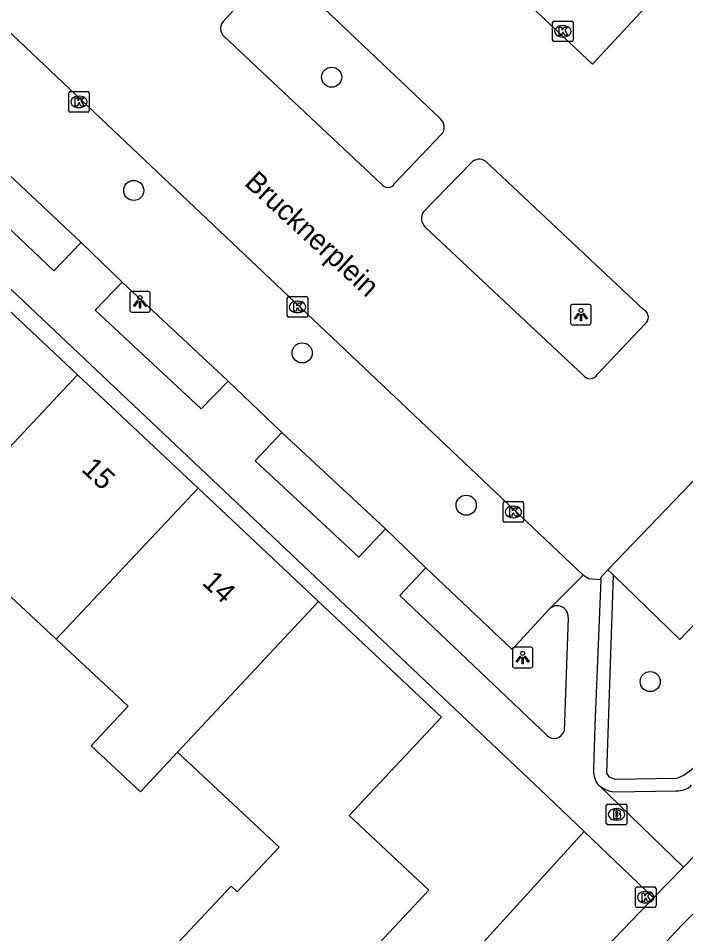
# Model space of a CAD drawing. Extents: x 159040 to 160094, y 381214 to 382518.
# Drawn here: x 159467.3 to 159499.76, y 381553.81 to 381598.29 of the extents above; entities that cross this region are included whole.
import ezdxf

# ---------------------------------------------------------------- set-up
doc = ezdxf.new("R2010")
doc.units = 0
for name, color, linetype in [('IMGEO_Boom', 7, 'Continuous'), ('IMGEO_Brandkraan', 7, 'Continuous'), ('IMGEO_Fietspad_gesloten', 7, 'Continuous'), ('IMGEO_Groenvoorziening', 7, 'Continuous'), ('IMGEO_Haag', 7, 'Continuous'), ('IMGEO_Kolk', 7, 'Continuous'), ('IMGEO_Lichtpunt', 7, 'Continuous'), ('IMGEO_Openbare_ruimte_label', 7, 'Continuous'), ('IMGEO_Pand', 7, 'Continuous'), ('IMGEO_Pand_nummerreeks', 7, 'Continuous'), ('IMGEO_Parkeervlak_open', 7, 'Continuous'), ('IMGEO_Rijbaan_lokaal_open', 7, 'Continuous'), ('IMGEO_Voetpad_open', 7, 'Continuous')]:
    doc.layers.add(name, color=color, linetype=linetype)

msp = doc.modelspace()

# ---------------------------------------------------------------- linework, layer by layer
at = {"layer": 'IMGEO_Boom'}
for centre in [(159482.541, 381595.428), (159472.915, 381589.925), (159481.107, 381582.029), (159489.083, 381574.627), (159498.033, 381566.057)]:
    msp.add_circle(centre, 0.489, dxfattribs=at)
at = {"layer": 'IMGEO_Brandkraan'}
for p, q in [((159495.895, 381559.178), (159495.895, 381560.03)), ((159495.97, 381560.104), (159496.822, 381560.104)), ((159496.383, 381559.884), (159496.408, 381559.884)), ((159496.896, 381560.03), (159496.896, 381559.178)), ((159496.406, 381559.324), (159496.381, 381559.324)), ((159496.822, 381559.104), (159495.97, 381559.104))]:
    msp.add_line(p, q, dxfattribs=at)
for points in [[(159495.895, 381559.178), (159495.895, 381560.03)], [(159495.97, 381560.104), (159496.822, 381560.104)], [(159496.243, 381559.804), (159496.243, 381559.404), (159496.456, 381559.404)], [(159496.474, 381559.804), (159496.243, 381559.804)], [(159496.896, 381560.03), (159496.896, 381559.178)], [(159496.422, 381559.723), (159496.368, 381559.723), (159496.368, 381559.647)], [(159496.368, 381559.647), (159496.421, 381559.647)], [(159496.43, 381559.571), (159496.368, 381559.571), (159496.368, 381559.49)], [(159496.368, 381559.49), (159496.43, 381559.49)], [(159496.822, 381559.104), (159495.97, 381559.104)]]:
    msp.add_lwpolyline(points, dxfattribs=at)
for centre, radius, start, end in [((159495.972, 381560.028), 0.0765, 91.552, 178.448), ((159495.972, 381560.028), 0.0765, 91.552, 178.448), ((159496.478, 381559.659), 0.145, 59.4692, 91.5367), ((159496.503, 381559.706), 0.0922, 285.5137, 58.1501), ((159496.82, 381560.028), 0.0765, 1.552, 88.448), ((159496.82, 381560.028), 0.0765, 1.552, 88.448), ((159496.423, 381559.685), 0.0379, 267.8285, 90.9355), ((159496.431, 381559.53), 0.0404, 269.8759, 90.5077), ((159496.462, 381559.655), 0.251, 268.6676, 293.5347), ((159496.508, 381559.514), 0.105, 301.3115, 78.989), ((159495.972, 381559.18), 0.0765, 181.552, 268.448), ((159495.972, 381559.18), 0.0765, 181.552, 268.448), ((159496.82, 381559.18), 0.0765, 271.552, 358.448), ((159496.82, 381559.18), 0.0765, 271.552, 358.448)]:
    msp.add_arc(centre, radius, start, end, dxfattribs=at)
for centre, major_axis, ratio, start_param, end_param in [((159496.382, 381559.604), (-0.387, 0.002), 0.722429, 4.712389, 7.853982), ((159496.407, 381559.604), (-0.39, 0.002), 0.717154, 1.570796, 4.712389)]:
    msp.add_ellipse(centre, major_axis=major_axis, ratio=ratio, start_param=start_param, end_param=end_param, dxfattribs=at)
at = {"layer": 'IMGEO_Fietspad_gesloten'}
for centre, radius, start, end in [((159594.649, 381460.543), 130.944, 131.50216, 137.22789), ((159714.564, 381347.031), 298.57, 135.70827, 142.7)]:
    msp.add_arc(centre, radius, start, end, dxfattribs=at)
at = {"layer": 'IMGEO_Groenvoorziening'}
msp.add_lwpolyline([(159494.82, 381558.774), (159479.629, 381542.092)], dxfattribs=at)
at = {"layer": 'IMGEO_Haag'}
for points in [[(159512.777, 381589.007), (159517.502, 381584.158), (159517.793, 381583.547), (159518.188, 381582.301), (159519.159, 381576.999), (159519.151, 381576.561), (159519.02, 381576.039), (159518.626, 381575.398), (159518.28, 381575.079), (159499.681, 381561.507), (159499.322, 381561.351), (159496.327, 381561.293), (159496.057, 381561.405), (159495.921, 381561.614), (159496.241, 381571.223)], [(159496.285, 381560.695), (159499.304, 381560.75)]]:
    msp.add_lwpolyline(points, dxfattribs=at)
for centre, radius, start, end in [((159496.436, 381562.038), 1.352, 228.4959, 263.5934), ((159499.368, 381561.704), 0.956, 266.1613, 315.3553)]:
    msp.add_arc(centre, radius, start, end, dxfattribs=at)
at = {"layer": 'IMGEO_Kolk'}
for p, q in [((159493.287, 381597.231), (159493.287, 381598.083)), ((159493.362, 381598.157), (159494.214, 381598.157)), ((159494.288, 381598.083), (159494.288, 381597.231)), ((159493.775, 381597.937), (159493.8, 381597.937)), ((159494.214, 381597.157), (159493.362, 381597.157)), ((159493.798, 381597.377), (159493.773, 381597.377)), ((159469.752, 381593.801), (159469.752, 381594.653)), ((159469.827, 381594.727), (159470.679, 381594.727)), ((159470.24, 381594.507), (159470.265, 381594.507)), ((159470.753, 381594.653), (159470.753, 381593.801)), ((159470.679, 381593.727), (159469.827, 381593.727)), ((159470.263, 381593.947), (159470.238, 381593.947)), ((159480.38, 381583.839), (159480.38, 381584.691)), ((159480.455, 381584.765), (159481.307, 381584.765)), ((159481.381, 381584.691), (159481.381, 381583.839)), ((159480.868, 381584.545), (159480.893, 381584.545)), ((159480.891, 381583.985), (159480.866, 381583.985)), ((159481.307, 381583.765), (159480.455, 381583.765)), ((159490.878, 381573.875), (159490.878, 381574.727)), ((159490.953, 381574.801), (159491.805, 381574.801)), ((159491.366, 381574.581), (159491.391, 381574.581)), ((159491.879, 381574.727), (159491.879, 381573.875)), ((159491.389, 381574.021), (159491.364, 381574.021)), ((159491.805, 381573.801), (159490.953, 381573.801)), ((159497.317, 381555.152), (159497.317, 381556.004)), ((159497.392, 381556.078), (159498.244, 381556.078)), ((159497.805, 381555.858), (159497.83, 381555.858)), ((159498.318, 381556.004), (159498.318, 381555.152)), ((159498.244, 381555.078), (159497.392, 381555.078)), ((159497.828, 381555.298), (159497.803, 381555.298))]:
    msp.add_line(p, q, dxfattribs=at)
for points in [[(159493.287, 381597.231), (159493.287, 381598.083)], [(159493.362, 381598.157), (159494.214, 381598.157)], [(159494.288, 381598.083), (159494.288, 381597.231)], [(159493.608, 381597.857), (159493.731, 381597.857), (159493.731, 381597.706), (159493.861, 381597.857), (159494.025, 381597.857), (159493.879, 381597.706), (159494.032, 381597.457), (159493.88, 381597.457), (159493.795, 381597.621), (159493.731, 381597.554), (159493.731, 381597.457), (159493.608, 381597.457), (159493.608, 381597.857)], [(159494.214, 381597.157), (159493.362, 381597.157)], [(159469.752, 381593.801), (159469.752, 381594.653)], [(159469.827, 381594.727), (159470.679, 381594.727)], [(159470.753, 381594.653), (159470.753, 381593.801)], [(159470.073, 381594.427), (159470.196, 381594.427), (159470.196, 381594.276), (159470.326, 381594.427), (159470.49, 381594.427), (159470.344, 381594.276), (159470.497, 381594.027), (159470.345, 381594.027), (159470.26, 381594.191), (159470.196, 381594.124), (159470.196, 381594.027), (159470.073, 381594.027), (159470.073, 381594.427)], [(159470.679, 381593.727), (159469.827, 381593.727)], [(159480.38, 381583.839), (159480.38, 381584.691)], [(159480.455, 381584.765), (159481.307, 381584.765)], [(159481.381, 381584.691), (159481.381, 381583.839)], [(159480.701, 381584.465), (159480.824, 381584.465), (159480.824, 381584.314), (159480.954, 381584.465), (159481.118, 381584.465), (159480.972, 381584.314), (159481.125, 381584.065), (159480.973, 381584.065), (159480.888, 381584.229), (159480.824, 381584.162), (159480.824, 381584.065), (159480.701, 381584.065), (159480.701, 381584.465)], [(159481.307, 381583.765), (159480.455, 381583.765)], [(159490.878, 381573.875), (159490.878, 381574.727)], [(159490.953, 381574.801), (159491.805, 381574.801)], [(159491.199, 381574.501), (159491.322, 381574.501), (159491.322, 381574.35), (159491.452, 381574.501), (159491.616, 381574.501), (159491.47, 381574.35), (159491.623, 381574.101), (159491.471, 381574.101), (159491.386, 381574.265), (159491.322, 381574.198), (159491.322, 381574.101), (159491.199, 381574.101), (159491.199, 381574.501)], [(159491.879, 381574.727), (159491.879, 381573.875)], [(159491.805, 381573.801), (159490.953, 381573.801)], [(159497.317, 381555.152), (159497.317, 381556.004)], [(159497.392, 381556.078), (159498.244, 381556.078)], [(159497.638, 381555.778), (159497.761, 381555.778), (159497.761, 381555.627), (159497.891, 381555.778), (159498.055, 381555.778), (159497.909, 381555.627), (159498.062, 381555.378), (159497.91, 381555.378), (159497.825, 381555.542), (159497.761, 381555.475), (159497.761, 381555.378), (159497.638, 381555.378), (159497.638, 381555.778)], [(159498.318, 381556.004), (159498.318, 381555.152)], [(159498.244, 381555.078), (159497.392, 381555.078)]]:
    msp.add_lwpolyline(points, dxfattribs=at)
for centre, start, end in [((159493.364, 381598.081), 91.552, 178.448), ((159493.364, 381598.081), 91.552, 178.448), ((159494.212, 381598.081), 1.552, 88.448), ((159494.212, 381598.081), 1.552, 88.448), ((159493.364, 381597.233), 181.552, 268.448), ((159493.364, 381597.233), 181.552, 268.448), ((159494.212, 381597.233), 271.552, 358.448), ((159494.212, 381597.233), 271.552, 358.448), ((159469.829, 381594.651), 91.552, 178.448), ((159469.829, 381594.651), 91.552, 178.448), ((159470.677, 381594.651), 1.552, 88.448), ((159470.677, 381594.651), 1.552, 88.448), ((159469.829, 381593.803), 181.552, 268.448), ((159469.829, 381593.803), 181.552, 268.448), ((159470.677, 381593.803), 271.552, 358.448), ((159470.677, 381593.803), 271.552, 358.448), ((159480.457, 381584.689), 91.552, 178.448), ((159480.457, 381584.689), 91.552, 178.448), ((159481.305, 381584.689), 1.552, 88.448), ((159481.305, 381584.689), 1.552, 88.448), ((159480.457, 381583.841), 181.552, 268.448), ((159480.457, 381583.841), 181.552, 268.448), ((159481.305, 381583.841), 271.552, 358.448), ((159481.305, 381583.841), 271.552, 358.448), ((159490.955, 381574.725), 91.552, 178.448), ((159490.955, 381574.725), 91.552, 178.448), ((159491.803, 381574.725), 1.552, 88.448), ((159491.803, 381574.725), 1.552, 88.448), ((159490.955, 381573.877), 181.552, 268.448), ((159490.955, 381573.877), 181.552, 268.448), ((159491.803, 381573.877), 271.552, 358.448), ((159491.803, 381573.877), 271.552, 358.448), ((159497.394, 381556.002), 91.552, 178.448), ((159497.394, 381556.002), 91.552, 178.448), ((159498.242, 381556.002), 1.552, 88.448), ((159498.242, 381556.002), 1.552, 88.448), ((159497.394, 381555.154), 181.552, 268.448), ((159497.394, 381555.154), 181.552, 268.448), ((159498.242, 381555.154), 271.552, 358.448), ((159498.242, 381555.154), 271.552, 358.448)]:
    msp.add_arc(centre, 0.0765, start, end, dxfattribs=at)
for centre, major_axis, ratio, start_param, end_param in [((159493.774, 381597.657), (-0.387, 0.002), 0.722429, 4.712389, 7.853982), ((159493.799, 381597.657), (-0.39, 0.002), 0.717154, 1.570796, 4.712389), ((159470.239, 381594.227), (-0.387, 0.002), 0.722429, 4.712389, 7.853982), ((159470.264, 381594.227), (-0.39, 0.002), 0.717154, 1.570796, 4.712389), ((159480.867, 381584.265), (-0.387, 0.002), 0.722429, 4.712389, 7.853982), ((159480.892, 381584.265), (-0.39, 0.002), 0.717154, 1.570796, 4.712389), ((159491.365, 381574.301), (-0.387, 0.002), 0.722429, 4.712389, 7.853982), ((159491.39, 381574.301), (-0.39, 0.002), 0.717154, 1.570796, 4.712389), ((159497.804, 381555.578), (-0.387, 0.002), 0.722429, 4.712389, 7.853982), ((159497.829, 381555.578), (-0.39, 0.002), 0.717154, 1.570796, 4.712389)]:
    msp.add_ellipse(centre, major_axis=major_axis, ratio=ratio, start_param=start_param, end_param=end_param, dxfattribs=at)
at = {"layer": 'IMGEO_Lichtpunt'}
for p, q in [((159472.724, 381584.916), (159472.724, 381584.109)), ((159472.724, 381584.916), (159472.724, 381584.109)), ((159473.626, 381585.011), (159472.818, 381585.011)), ((159473.626, 381585.011), (159472.818, 381585.011)), ((159473.72, 381584.109), (159473.72, 381584.916)), ((159473.72, 381584.109), (159473.72, 381584.916)), ((159494.165, 381584.295), (159494.165, 381583.488)), ((159494.165, 381584.295), (159494.165, 381583.488)), ((159495.067, 381584.39), (159494.259, 381584.39)), ((159495.067, 381584.39), (159494.259, 381584.39)), ((159495.161, 381583.488), (159495.161, 381584.295)), ((159495.161, 381583.488), (159495.161, 381584.295)), ((159472.818, 381584.015), (159473.626, 381584.015)), ((159472.818, 381584.015), (159473.626, 381584.015)), ((159494.259, 381583.394), (159495.067, 381583.394)), ((159494.259, 381583.394), (159495.067, 381583.394)), ((159491.33, 381567.629), (159491.33, 381566.822)), ((159491.33, 381567.629), (159491.33, 381566.822)), ((159492.232, 381567.724), (159491.424, 381567.724)), ((159492.232, 381567.724), (159491.424, 381567.724)), ((159492.326, 381566.822), (159492.326, 381567.629)), ((159492.326, 381566.822), (159492.326, 381567.629)), ((159491.424, 381566.728), (159492.232, 381566.728)), ((159491.424, 381566.728), (159492.232, 381566.728))]:
    msp.add_line(p, q, dxfattribs=at)
for points in [[(159473.098, 381584.58), (159473.137, 381584.552), (159472.949, 381584.29), (159472.911, 381584.317), (159473.098, 381584.58)], [(159473.2, 381584.532), (159473.247, 381584.532), (159473.247, 381584.21), (159473.2, 381584.21), (159473.2, 381584.532)], [(159473.31, 381584.552), (159473.348, 381584.579), (159473.535, 381584.317), (159473.496, 381584.289), (159473.31, 381584.552)], [(159494.539, 381583.959), (159494.578, 381583.931), (159494.39, 381583.669), (159494.352, 381583.696), (159494.539, 381583.959)], [(159494.641, 381583.911), (159494.688, 381583.911), (159494.688, 381583.589), (159494.641, 381583.589), (159494.641, 381583.911)], [(159494.751, 381583.931), (159494.789, 381583.958), (159494.976, 381583.696), (159494.937, 381583.668), (159494.751, 381583.931)], [(159491.704, 381567.293), (159491.743, 381567.265), (159491.555, 381567.003), (159491.517, 381567.03), (159491.704, 381567.293)], [(159491.806, 381567.245), (159491.853, 381567.245), (159491.853, 381566.923), (159491.806, 381566.923), (159491.806, 381567.245)], [(159491.916, 381567.265), (159491.954, 381567.292), (159492.141, 381567.03), (159492.102, 381567.002), (159491.916, 381567.265)]]:
    msp.add_lwpolyline(points, dxfattribs=at)
for centre in [(159473.223, 381584.714), (159494.664, 381584.093), (159491.829, 381567.427)]:
    msp.add_circle(centre, 0.0994, dxfattribs=at)
for centre, start, end in [((159472.818, 381584.916), 90, 180), ((159472.818, 381584.916), 90, 180), ((159473.626, 381584.916), 0, 90), ((159473.626, 381584.916), 0, 90), ((159494.259, 381584.295), 90, 180), ((159494.259, 381584.295), 90, 180), ((159495.067, 381584.295), 0, 90), ((159495.067, 381584.295), 0, 90), ((159472.818, 381584.109), 180, 270), ((159472.818, 381584.109), 180, 270), ((159473.626, 381584.109), 270, 0), ((159473.626, 381584.109), 270, 360), ((159494.259, 381583.488), 180, 270), ((159494.259, 381583.488), 180, 270), ((159495.067, 381583.488), 270, 0), ((159495.067, 381583.488), 270, 360), ((159491.424, 381567.629), 90, 180), ((159491.424, 381567.629), 90, 180), ((159492.232, 381567.629), 0, 90), ((159492.232, 381567.629), 0, 90), ((159491.424, 381566.822), 180, 270), ((159491.424, 381566.822), 180, 270), ((159492.232, 381566.822), 270, 0), ((159492.232, 381566.822), 270, 360)]:
    msp.add_arc(centre, 0.0946, start, end, dxfattribs=at)
at = {"layer": 'IMGEO_Pand'}
for points in [[(159470.174, 381580.964), (159464.308, 381586.475)], [(159470.174, 381580.964), (159463.254, 381573.596)], [(159476.042, 381575.453), (159470.174, 381580.964)], [(159469.146, 381568.111), (159476.042, 381575.453)], [(159481.909, 381569.943), (159476.042, 381575.453)], [(159469.146, 381568.111), (159463.254, 381573.596)], [(159471.246, 381538.856), (159487.27, 381555.916), (159483.395, 381559.555), (159487.883, 381564.332), (159481.909, 381569.943)], [(159481.909, 381569.943), (159475.037, 381562.627)], [(159475.037, 381562.627), (159473.247, 381560.704), (159470.848, 381562.937), (159472.638, 381564.86), (159469.146, 381568.111)], [(159466.281, 381553.264), (159470.896, 381548.93), (159477.649, 381556.12), (159477.948, 381555.839), (159479.992, 381558.015), (159475.037, 381562.627)]]:
    msp.add_lwpolyline(points, dxfattribs=at)
at = {"layer": 'IMGEO_Parkeervlak_open'}
for points in [[(159470.365, 381587.393), (159463.335, 381593.97)], [(159477.508, 381580.654), (159472.348, 381585.469)], [(159508.078, 381584.07), (159511.61, 381580.743), (159499.48, 381568.105), (159496.241, 381571.223)], [(159485.161, 381573.483), (159480.116, 381578.165)], [(159493.135, 381569.588), (159491.324, 381567.616), (159487.128, 381571.593)], [(159496.241, 381571.223), (159495.966, 381571.488)]]:
    msp.add_lwpolyline(points, dxfattribs=at)
at = {"layer": 'IMGEO_Rijbaan_lokaal_open'}
for points in [[(159498.628, 381599.735), (159495.227, 381596.053), (159470.878, 381618.921), (159471.051, 381619.17), (159471.031, 381619.289)], [(159494.772, 381571.228), (159449.954, 381613.64)], [(159477.258, 381598.136), (159479.516, 381600.609)], [(159480.289, 381600.564), (159487.828, 381593.406)], [(159484.959, 381590.233), (159477.294, 381597.416)], [(159487.874, 381592.636), (159485.605, 381590.257)], [(159497.744, 381584.114), (159490.019, 381591.351)], [(159489.325, 381591.273), (159486.993, 381588.875)], [(159487.092, 381588.139), (159494.782, 381580.933)], [(159495.966, 381571.488), (159508.078, 381584.07)], [(159495.46, 381580.976), (159497.786, 381583.436)], [(159495.966, 381571.488), (159495.613, 381571.1), (159495.633, 381571.007)], [(159495.633, 381571.007), (159495.029, 381571.05), (159494.772, 381571.228)]]:
    msp.add_lwpolyline(points, dxfattribs=at)
for centre, radius, start, end in [((159477.677, 381597.796), 0.539, 140.914, 224.8108), ((159487.5, 381593), 0.522, 315.7726, 51.065), ((159489.719, 381590.893), 0.548, 56.7931, 136.0322), ((159485.274, 381590.456), 0.386, 215.2354, 329.0199), ((159487.496, 381588.568), 0.589, 148.5936, 226.7283), ((159497.531, 381583.761), 0.413, 308.1396, 58.9499), ((159495.106, 381581.19), 0.413, 218.3602, 328.8977)]:
    msp.add_arc(centre, radius, start, end, dxfattribs=at)
at = {"layer": 'IMGEO_Voetpad_open'}
for points in [[(159442.807, 381608.091), (159451.02, 381600.164), (159492.689, 381560.816), (159494.82, 381558.774)], [(159470.365, 381587.393), (159469.037, 381586.026), (159462.071, 381592.617), (159463.335, 381593.97)], [(159472.348, 381585.469), (159470.365, 381587.393)], [(159477.508, 381580.654), (159476.203, 381579.306), (159471.046, 381584.103), (159472.348, 381585.469)], [(159480.116, 381578.165), (159477.508, 381580.654)], [(159485.161, 381573.483), (159483.862, 381572.11), (159478.824, 381576.782), (159480.116, 381578.165)], [(159487.128, 381571.593), (159485.161, 381573.483)], [(159493.017, 381563.436), (159485.864, 381570.236), (159487.128, 381571.593)], [(159494.772, 381571.228), (159493.135, 381569.588)], [(159495.633, 381571.007), (159495.342, 381563.919), (159495.268, 381561.823)], [(159494.049, 381569.175), (159493.842, 381563.653)], [(159495.457, 381561.107), (159495.54, 381561.026)], [(159499.649, 381557.039), (159495.54, 381561.026)], [(159494.82, 381558.774), (159498.193, 381555.541)], [(159500.3, 381557.71), (159499.649, 381557.039)], [(159499.649, 381557.039), (159498.193, 381555.541)], [(159498.193, 381555.541), (159497.62, 381554.946)]]:
    msp.add_lwpolyline(points, dxfattribs=at)
for centre, radius, start, end in [((159493.51, 381569.199), 0.54, 357.459, 133.9084), ((159493.364, 381563.792), 0.497, 225.7075, 343.766), ((159496.617, 381561.796), 1.349, 178.854, 210.7198), ((159642.548, 381414.797), 201.608, 135.96039, 138.61737)]:
    msp.add_arc(centre, radius, start, end, dxfattribs=at)

# ---------------------------------------------------------------- texts
at = {"layer": 'IMGEO_Openbare_ruimte_label'}
msp.add_text('Brucknerplein', height=1, rotation=317.391, dxfattribs=at).set_placement((159478.252, 381590.222))
at = {"layer": 'IMGEO_Pand_nummerreeks'}
for s, rotation, p in [('15', 316.797, (159470.327, 381576.321)), ('14', 316.7971, (159476.194, 381570.81))]:
    msp.add_text(s, height=1, rotation=rotation, dxfattribs=at).set_placement(p)

doc.saveas('drawing.dxf')
